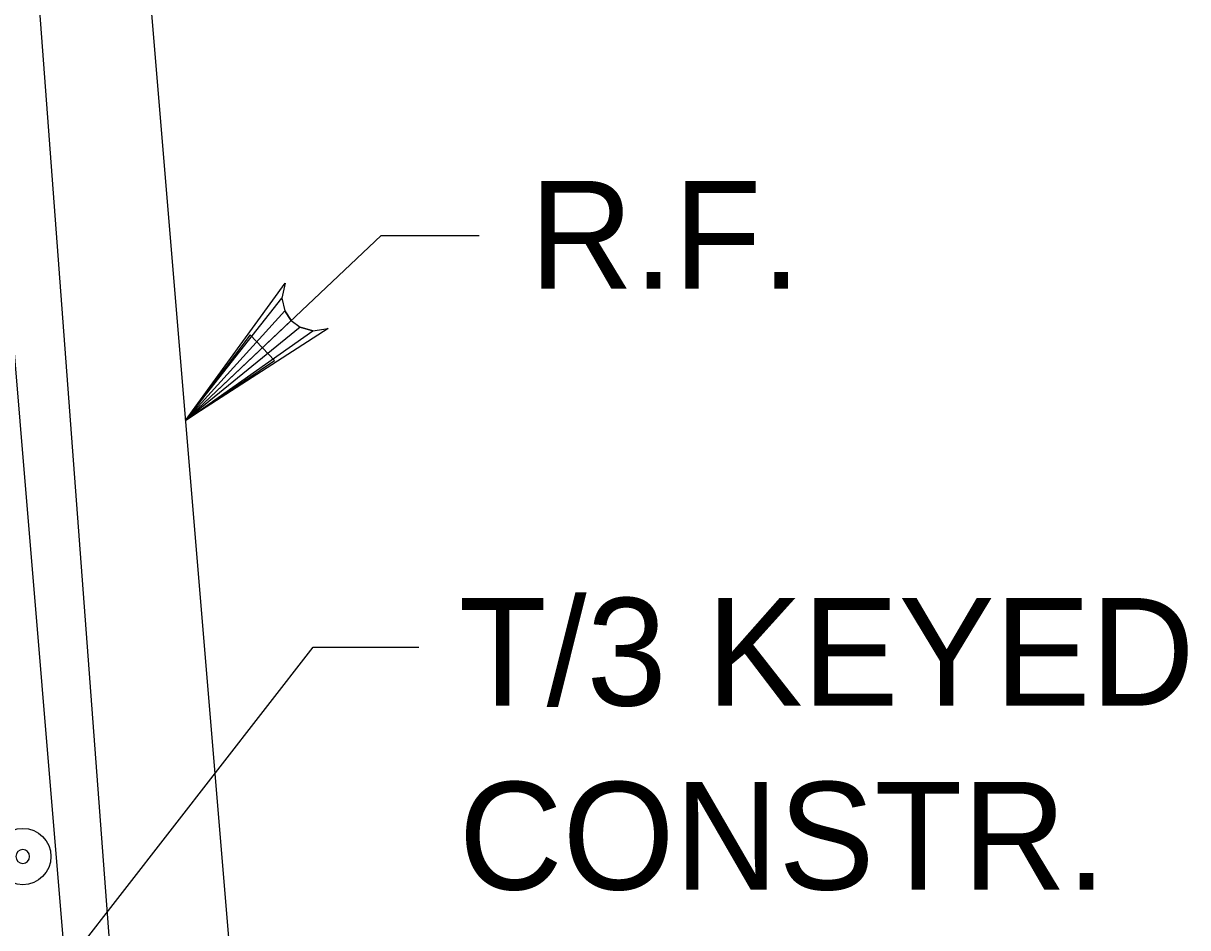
# Model space of a CAD drawing. Extents: x 638340 to 640242, y 295465 to 298435.
# Drawn here: x 639989.82 to 640022.27, y 298263.9 to 298289.1 of the extents above; entities that cross this region are included whole.
import ezdxf

# ---------------------------------------------------------------- set-up
doc = ezdxf.new("R2010")
doc.units = 0
for name, color, linetype in [('3', 7, 'Continuous'), ('Level 3', 7, 'Continuous'), ('Level 4', 7, 'Continuous'), ('Level 6', 7, 'Continuous'), ('Level 9', 7, 'Continuous')]:
    doc.layers.add(name, color=color, linetype=linetype)

# ---------------------------------------------------------------- blocks, each defined once
blk = doc.blocks.new('B')
at = {"layer": '3'}
blk.add_circle((0, 0), 0.1599, dxfattribs=at)
for start, end in [(0, 180), (180, 0)]:
    blk.add_arc((0, 0), 0.0391, start, end, dxfattribs=at)

msp = doc.modelspace()

# ---------------------------------------------------------------- linework, layer by layer
at = {"layer": 'Level 4'}
for p, q in [((639994.335, 298278.034), (639999.791, 298283.189)), ((639999.791, 298283.189), (640002.519, 298283.189)), ((639982.254, 298251.603), (639997.895, 298271.717)), ((639997.895, 298271.717), (640000.841, 298271.717))]:
    msp.add_line(p, q, dxfattribs=at)
msp.add_lwpolyline([(639994.335, 298278.034), (639997.117, 298281.862), (639997.028, 298281.436), (639997.107, 298281.082), (639997.282, 298280.818), (639997.535, 298280.629), (639997.885, 298280.529), (639998.315, 298280.594), (639994.335, 298278.034), (639997.885, 298280.529), (639997.535, 298280.629), (639994.335, 298278.034), (639997.282, 298280.818), (639997.107, 298281.082), (639994.335, 298278.034), (639997.028, 298281.436)], dxfattribs=at)
msp.add_lwpolyline([(639996.816, 298279.702), (639996.14, 298280.415), (639994.335, 298278.034)], close=True, dxfattribs=at)
at = {"layer": 'Level 6'}
for p, q in [((639989.943, 298293.758), (639995.084, 298225.283)), ((639988.426, 298293.505), (639991.969, 298250.979))]:
    msp.add_line(p, q, dxfattribs=at)
at = {"layer": 'Level 9'}
msp.add_line((639985.386, 298385.435), (639996.718, 298249.445), dxfattribs=at)

# ---------------------------------------------------------------- block references
at = {"layer": 'Level 3', "xscale": 4.911876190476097, "yscale": 4.911876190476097, "rotation": 90}
msp.add_blockref('B', (639989.802, 298265.88), dxfattribs=at)

# ---------------------------------------------------------------- texts
at = {"layer": 'Level 4'}
for s, p in [('R.F.', (640003.925, 298281.706)), ('T/3 KEYED', (640001.952, 298270.085)), ('CONSTR.', (640001.952, 298264.959))]:
    msp.add_text(s, height=3.0001, dxfattribs=at).set_placement(p)

doc.saveas('drawing.dxf')
